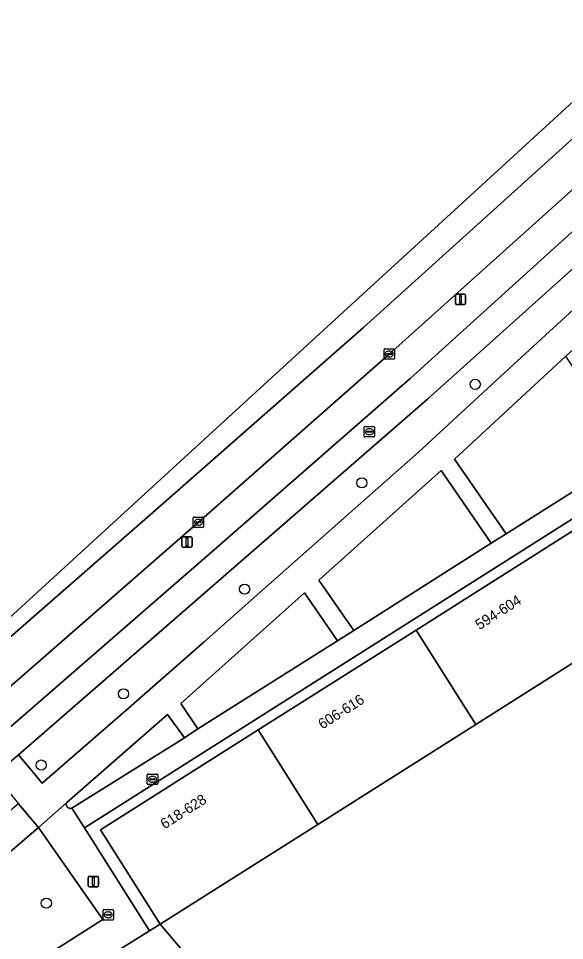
# Model space of a CAD drawing. Extents: x 159217 to 160349, y 381246 to 382172.
# Drawn here: x 159424.2 to 159476.8, y 381416.2 to 381505.1 of the extents above; entities that cross this region are included whole.
import ezdxf

# ---------------------------------------------------------------- set-up
doc = ezdxf.new("R2010")
doc.units = 0
for name, color, linetype in [('IMGEO_Berm_groen', 7, 'Continuous'), ('IMGEO_Boom', 7, 'Continuous'), ('IMGEO_Brandkraan', 7, 'Continuous'), ('IMGEO_Fietspad_gesloten', 7, 'Continuous'), ('IMGEO_Groenvoorziening', 7, 'Continuous'), ('IMGEO_Haag', 7, 'Continuous'), ('IMGEO_Kolk', 7, 'Continuous'), ('IMGEO_Lichtmast', 7, 'Continuous'), ('IMGEO_Pand', 7, 'Continuous'), ('IMGEO_Pand_nummerreeks', 7, 'Continuous'), ('IMGEO_Rijbaan_lokaal_open', 7, 'Continuous'), ('IMGEO_Rijbaan_regionaal_gesloten', 7, 'Continuous'), ('IMGEO_Rioolput', 7, 'Continuous'), ('IMGEO_Voetpad_open', 7, 'Continuous')]:
    doc.layers.add(name, color=color, linetype=linetype)

msp = doc.modelspace()

# ---------------------------------------------------------------- linework, layer by layer
at = {"layer": 'IMGEO_Berm_groen'}
for points in [[(159541.413, 381548.895), (159529.847, 381537.235), (159512.119, 381520.34), (159494.844, 381504.328), (159477.455, 381488.498), (159459.899, 381472.744), (159441.511, 381456.538), (159423.028, 381440.428), (159418.061, 381436.145), (159368.742, 381393.618), (159314.99, 381347.48)], [(159443.296, 381454.096), (159461.899, 381470.396), (159496.876, 381502.03), (159514.093, 381518.06), (159543.735, 381546.656)], [(159316.719, 381345.255), (159370.524, 381391.273), (159389.279, 381407.409), (159420.07, 381433.95), (159424.841, 381438.063), (159443.296, 381454.096)]]:
    msp.add_lwpolyline(points, dxfattribs=at)
at = {"layer": 'IMGEO_Boom'}
for centre in [(159468.192, 381469.823), (159457.257, 381460.325), (159445.961, 381450.092), (159434.289, 381440.004), (159426.352, 381433.137), (159426.85, 381419.822)]:
    msp.add_circle(centre, 0.489, dxfattribs=at)
at = {"layer": 'IMGEO_Brandkraan'}
for p, q in [((159436.579, 381431.342), (159436.579, 381432.194)), ((159436.654, 381432.268), (159437.506, 381432.268)), ((159436.838, 381431.762), (159436.838, 381431.774)), ((159437.276, 381431.725), (159436.878, 381431.725)), ((159436.881, 381431.811), (159437.279, 381431.811)), ((159437.067, 381432.048), (159437.092, 381432.048)), ((159437.322, 381431.774), (159437.322, 381431.762)), ((159437.58, 381432.194), (159437.58, 381431.342)), ((159437.506, 381431.268), (159436.654, 381431.268)), ((159437.09, 381431.488), (159437.065, 381431.488))]:
    msp.add_line(p, q, dxfattribs=at)
for points in [[(159436.579, 381431.342), (159436.579, 381432.194)], [(159436.654, 381432.268), (159437.506, 381432.268)], [(159437.58, 381432.194), (159437.58, 381431.342)], [(159437.506, 381431.268), (159436.654, 381431.268)]]:
    msp.add_lwpolyline(points, dxfattribs=at)
for centre, radius, start, end in [((159436.656, 381432.192), 0.0765, 91.55205, 178.44795), ((159436.656, 381432.192), 0.0765, 91.55205, 178.44795), ((159436.878, 381431.771), 0.0403, 85.87752, 175.75265), ((159436.875, 381431.761), 0.0366, 178.93798, 274.71019), ((159437.279, 381431.768), 0.043, 264.86636, 352.45326), ((159437.283, 381431.773), 0.0386, 1.73085, 96.63898), ((159437.504, 381432.192), 0.0765, 1.55205, 88.44795), ((159437.504, 381432.192), 0.0765, 1.55205, 88.44795), ((159436.656, 381431.344), 0.0765, 181.55205, 268.44795), ((159436.656, 381431.344), 0.0765, 181.55205, 268.44795), ((159437.504, 381431.344), 0.0765, 271.55205, 358.44795), ((159437.504, 381431.344), 0.0765, 271.55205, 358.44795)]:
    msp.add_arc(centre, radius, start, end, dxfattribs=at)
for centre, major_axis, ratio, start_param, end_param in [((159437.066, 381431.768), (-0.387, 0.002), 0.722429, 4.712389, 7.853982), ((159437.091, 381431.768), (-0.39, 0.002), 0.717154, 1.570796, 4.712389)]:
    msp.add_ellipse(centre, major_axis=major_axis, ratio=ratio, start_param=start_param, end_param=end_param, dxfattribs=at)
at = {"layer": 'IMGEO_Fietspad_gesloten'}
msp.add_lwpolyline([(159546.297, 381548.91), (159543.735, 381546.656), (159514.093, 381518.06), (159496.876, 381502.03), (159461.899, 381470.396), (159443.296, 381454.096), (159424.841, 381438.063), (159420.07, 381433.95), (159421.87, 381432.179), (159424.171, 381434.116), (159463.62, 381468.416), (159478.994, 381482.242), (159480.685, 381483.789), (159498.505, 381500.115)], dxfattribs=at)
at = {"layer": 'IMGEO_Groenvoorziening'}
for points in [[(159462.733, 381463.274), (159471.839, 381471.703), (159480.393, 381479.552), (159480.961, 381480.08), (159478.994, 381482.242), (159463.62, 381468.416), (159424.171, 381434.116), (159426.446, 381431.394), (159434.505, 381438.383), (159442.05, 381444.993), (159451.052, 381452.966)], [(159483.27, 381463.059), (159476.932, 381472.529), (159466.195, 381462.617), (159471.167, 381455.42)], [(159437.814, 381417.797), (159432.059, 381426.896), (159447.27, 381436.52), (159462.482, 381446.144), (159477.693, 381455.767), (159485.502, 381460.708), (159484.931, 381461.523), (159430.524, 381427.101), (159436.798, 381417.166)], [(159469.709, 381454.515), (159464.894, 381461.532), (159453.121, 381450.946), (159456.482, 381446.111)], [(159454.895, 381445.12), (159451.717, 381449.723), (159439.805, 381439.075), (159441.452, 381436.625)], [(159440.179, 381435.742), (159438.541, 381438.015), (159428.812, 381429.513), (159428.799, 381429.481), (159428.788, 381429.448), (159428.781, 381429.414), (159428.776, 381429.38), (159428.775, 381429.345), (159428.777, 381429.311), (159428.782, 381429.276), (159428.79, 381429.243), (159428.801, 381429.21), (159428.814, 381429.178), (159428.831, 381429.148), (159428.85, 381429.119), (159428.872, 381429.092), (159428.896, 381429.067), (159428.922, 381429.044), (159428.95, 381429.024), (159428.98, 381429.006), (159429.011, 381428.991), (159429.044, 381428.979), (159429.077, 381428.97), (159429.111, 381428.964), (159429.146, 381428.961), (159429.18, 381428.961), (159429.215, 381428.964), (159429.249, 381428.971), (159429.282, 381428.98), (159429.305, 381428.988)], [(159426.08, 381427.128), (159419.021, 381421.069), (159424.473, 381413.268), (159425.933, 381414.195), (159432.3, 381418.237)]]:
    msp.add_lwpolyline(points, close=True, dxfattribs=at)
msp.add_lwpolyline([(159465.999, 381384.958), (159470.205, 381380.386), (159472.543, 381378.114), (159500, 381405.14), (159519.316, 381424.154), (159516.999, 381426.4), (159513.358, 381423.27), (159511.463, 381425.436), (159507.177, 381421.789), (159501.232, 381428.731), (159500, 381430.17), (159489.055, 381442.952), (159490.687, 381444.353), (159486.85, 381448.82), (159483.448, 381446.668), (159468.237, 381437.044), (159453.025, 381427.421), (159437.814, 381417.797), (159442.974, 381411.716)], dxfattribs=at)
at = {"layer": 'IMGEO_Haag'}
for points in [[(159480.961, 381480.08), (159478.994, 381482.242), (159463.62, 381468.416), (159424.171, 381434.116), (159426.446, 381431.394), (159434.505, 381438.383), (159442.05, 381444.993), (159451.052, 381452.966), (159462.733, 381463.274), (159471.839, 381471.703), (159480.393, 381479.552)], [(159437.814, 381417.797), (159432.059, 381426.896), (159447.27, 381436.52), (159462.482, 381446.144), (159477.693, 381455.767), (159485.502, 381460.708), (159484.931, 381461.523), (159430.524, 381427.101), (159436.798, 381417.166)]]:
    msp.add_lwpolyline(points, close=True, dxfattribs=at)
at = {"layer": 'IMGEO_Kolk'}
for p, q in [((159459.398, 381472.318), (159459.398, 381473.17)), ((159459.473, 381473.244), (159460.325, 381473.244)), ((159459.657, 381472.738), (159459.657, 381472.75)), ((159460.095, 381472.701), (159459.697, 381472.701)), ((159459.7, 381472.787), (159460.098, 381472.787)), ((159459.886, 381473.024), (159459.911, 381473.024)), ((159460.141, 381472.75), (159460.141, 381472.738)), ((159460.399, 381473.17), (159460.399, 381472.318)), ((159460.325, 381472.244), (159459.473, 381472.244)), ((159459.909, 381472.464), (159459.884, 381472.464)), ((159441.01, 381456.112), (159441.01, 381456.964)), ((159441.085, 381457.038), (159441.937, 381457.038)), ((159441.269, 381456.532), (159441.269, 381456.544)), ((159441.707, 381456.495), (159441.309, 381456.495)), ((159441.312, 381456.581), (159441.71, 381456.581)), ((159441.498, 381456.818), (159441.523, 381456.818)), ((159441.753, 381456.544), (159441.753, 381456.532)), ((159442.011, 381456.964), (159442.011, 381456.112)), ((159441.937, 381456.038), (159441.085, 381456.038)), ((159441.521, 381456.258), (159441.496, 381456.258))]:
    msp.add_line(p, q, dxfattribs=at)
for points in [[(159459.398, 381472.318), (159459.398, 381473.17)], [(159459.473, 381473.244), (159460.325, 381473.244)], [(159460.399, 381473.17), (159460.399, 381472.318)], [(159460.325, 381472.244), (159459.473, 381472.244)], [(159441.01, 381456.112), (159441.01, 381456.964)], [(159441.085, 381457.038), (159441.937, 381457.038)], [(159442.011, 381456.964), (159442.011, 381456.112)], [(159441.937, 381456.038), (159441.085, 381456.038)]]:
    msp.add_lwpolyline(points, dxfattribs=at)
for centre, radius, start, end in [((159459.475, 381473.168), 0.0765, 91.55205, 178.44795), ((159459.475, 381473.168), 0.0765, 91.55205, 178.44795), ((159459.697, 381472.747), 0.0403, 85.87752, 175.75265), ((159459.694, 381472.737), 0.0366, 178.93798, 274.71019), ((159460.098, 381472.744), 0.043, 264.86636, 352.45326), ((159460.102, 381472.749), 0.0386, 1.73085, 96.63898), ((159460.323, 381473.168), 0.0765, 1.55205, 88.44795), ((159460.323, 381473.168), 0.0765, 1.55205, 88.44795), ((159459.475, 381472.32), 0.0765, 181.55205, 268.44795), ((159459.475, 381472.32), 0.0765, 181.55205, 268.44795), ((159460.323, 381472.32), 0.0765, 271.55205, 358.44795), ((159460.323, 381472.32), 0.0765, 271.55205, 358.44795), ((159441.087, 381456.962), 0.0765, 91.55205, 178.44795), ((159441.087, 381456.962), 0.0765, 91.55205, 178.44795), ((159441.309, 381456.541), 0.0403, 85.87752, 175.75265), ((159441.306, 381456.531), 0.0366, 178.93798, 274.71019), ((159441.71, 381456.538), 0.043, 264.86636, 352.45326), ((159441.714, 381456.543), 0.0386, 1.73085, 96.63898), ((159441.935, 381456.962), 0.0765, 1.55205, 88.44795), ((159441.935, 381456.962), 0.0765, 1.55205, 88.44795), ((159441.087, 381456.114), 0.0765, 181.55205, 268.44795), ((159441.087, 381456.114), 0.0765, 181.55205, 268.44795), ((159441.935, 381456.114), 0.0765, 271.55205, 358.44795), ((159441.935, 381456.114), 0.0765, 271.55205, 358.44795)]:
    msp.add_arc(centre, radius, start, end, dxfattribs=at)
for centre, major_axis, ratio, start_param, end_param in [((159459.885, 381472.744), (-0.387, 0.002), 0.722429, 4.712389, 7.853982), ((159459.91, 381472.744), (-0.39, 0.002), 0.717154, 1.570796, 4.712389), ((159441.497, 381456.538), (-0.387, 0.002), 0.722429, 4.712389, 7.853982), ((159441.522, 381456.538), (-0.39, 0.002), 0.717154, 1.570796, 4.712389)]:
    msp.add_ellipse(centre, major_axis=major_axis, ratio=ratio, start_param=start_param, end_param=end_param, dxfattribs=at)
at = {"layer": 'IMGEO_Lichtmast'}
for p, q in [((159466.269, 381477.607), (159466.269, 381478.407)), ((159466.269, 381478.407), (159466.269, 381477.607)), ((159466.369, 381478.507), (159467.159, 381478.507)), ((159467.159, 381478.507), (159466.369, 381478.507)), ((159467.259, 381478.407), (159467.259, 381477.607)), ((159467.259, 381477.607), (159467.259, 381478.407)), ((159467.159, 381477.507), (159466.369, 381477.507)), ((159466.369, 381477.507), (159467.159, 381477.507)), ((159439.909, 381454.221), (159439.909, 381455.021)), ((159439.909, 381455.021), (159439.909, 381454.221)), ((159440.009, 381455.121), (159440.799, 381455.121)), ((159440.799, 381455.121), (159440.009, 381455.121)), ((159440.899, 381455.021), (159440.899, 381454.221)), ((159440.899, 381454.221), (159440.899, 381455.021)), ((159440.799, 381454.121), (159440.009, 381454.121)), ((159440.009, 381454.121), (159440.799, 381454.121)), ((159430.894, 381421.511), (159430.894, 381422.311)), ((159430.894, 381422.311), (159430.894, 381421.511)), ((159430.994, 381422.411), (159431.784, 381422.411)), ((159431.784, 381422.411), (159430.994, 381422.411)), ((159431.884, 381422.311), (159431.884, 381421.511)), ((159431.884, 381421.511), (159431.884, 381422.311)), ((159431.784, 381421.411), (159430.994, 381421.411)), ((159430.994, 381421.411), (159431.784, 381421.411))]:
    msp.add_line(p, q, dxfattribs=at)
for points in [[(159466.689, 381478.382), (159466.839, 381478.382), (159466.839, 381477.632), (159466.689, 381477.632), (159466.689, 381478.382)], [(159440.329, 381454.996), (159440.479, 381454.996), (159440.479, 381454.246), (159440.329, 381454.246), (159440.329, 381454.996)], [(159431.314, 381422.286), (159431.464, 381422.286), (159431.464, 381421.536), (159431.314, 381421.536), (159431.314, 381422.286)]]:
    msp.add_lwpolyline(points, dxfattribs=at)
for centre, start, end in [((159466.369, 381478.407), 90, 180), ((159466.369, 381478.407), 90, 180), ((159467.159, 381478.407), 0, 90), ((159467.159, 381478.407), 360, 90), ((159466.369, 381477.607), 180, 270), ((159466.369, 381477.607), 180, 270), ((159467.159, 381477.607), 270, 0), ((159467.159, 381477.607), 270, 0), ((159440.009, 381455.021), 90, 180), ((159440.009, 381455.021), 90, 180), ((159440.799, 381455.021), 0, 90), ((159440.799, 381455.021), 360, 90), ((159440.009, 381454.221), 180, 270), ((159440.009, 381454.221), 180, 270), ((159440.799, 381454.221), 270, 0), ((159440.799, 381454.221), 270, 0), ((159430.994, 381422.311), 90, 180), ((159430.994, 381422.311), 90, 180), ((159431.784, 381422.311), 0, 90), ((159431.784, 381422.311), 360, 90), ((159430.994, 381421.511), 180, 270), ((159430.994, 381421.511), 180, 270), ((159431.784, 381421.511), 270, 0), ((159431.784, 381421.511), 270, 0)]:
    msp.add_arc(centre, 0.1, start, end, dxfattribs=at)
at = {"layer": 'IMGEO_Pand'}
for points in [[(159483.448, 381446.668), (159477.693, 381455.767), (159462.482, 381446.144), (159468.237, 381437.044)], [(159447.27, 381436.52), (159453.025, 381427.421), (159468.237, 381437.044), (159462.482, 381446.144)], [(159447.27, 381436.52), (159432.059, 381426.896), (159437.814, 381417.797), (159453.025, 381427.421)]]:
    msp.add_lwpolyline(points, close=True, dxfattribs=at)
at = {"layer": 'IMGEO_Rijbaan_lokaal_open'}
msp.add_lwpolyline([(159442.974, 381411.716), (159437.814, 381417.797), (159436.798, 381417.166), (159427.663, 381411.461), (159429.041, 381409.292), (159430.021, 381409.916), (159431.095, 381408.229), (159430.114, 381407.605), (159432.836, 381403.323), (159435.147, 381404.701)], dxfattribs=at)
at = {"layer": 'IMGEO_Rijbaan_regionaal_gesloten'}
msp.add_lwpolyline([(159228.975, 381280.421), (159229.556, 381279.016), (159230.993, 381280.283), (159257.871, 381303.377), (159275.726, 381318.676), (159298.757, 381338.404), (159324.046, 381360.145), (159356.713, 381388.171), (159392.4, 381418.769), (159416.187, 381439.228), (159422.086, 381444.356), (159436.866, 381457.249), (159457.404, 381475.301), (159486.523, 381501.565), (159504.485, 381518.126), (159518.714, 381531.585), (159532.766, 381545.256), (159538.334, 381550.862), (159538.89, 381551.435), (159537.905, 381552.349), (159489.887, 381508.356), (159416.77, 381441.367), (159306.518, 381346.877)], close=True, dxfattribs=at)
msp.add_lwpolyline([(159368.742, 381393.618), (159418.061, 381436.145), (159423.028, 381440.428), (159441.511, 381456.538), (159459.899, 381472.744), (159477.455, 381488.498), (159494.844, 381504.328), (159512.119, 381520.34), (159529.847, 381537.235), (159541.413, 381548.895), (159541.517, 381549), (159538.89, 381551.435), (159538.334, 381550.862), (159532.766, 381545.256), (159518.714, 381531.585), (159504.485, 381518.126), (159486.523, 381501.565), (159457.404, 381475.301), (159436.866, 381457.249), (159422.086, 381444.356), (159416.187, 381439.228), (159392.4, 381418.769), (159356.713, 381388.171)], dxfattribs=at)
at = {"layer": 'IMGEO_Rioolput'}
for p, q in [((159457.487, 381464.831), (159457.487, 381465.683)), ((159457.562, 381465.757), (159458.414, 381465.757)), ((159457.975, 381465.537), (159458, 381465.537)), ((159458.488, 381465.683), (159458.488, 381464.831)), ((159458.414, 381464.757), (159457.562, 381464.757)), ((159457.746, 381465.251), (159457.746, 381465.263)), ((159458.184, 381465.214), (159457.786, 381465.214)), ((159457.789, 381465.3), (159458.187, 381465.3)), ((159457.998, 381464.977), (159457.973, 381464.977)), ((159458.23, 381465.263), (159458.23, 381465.251)), ((159432.392, 381419.202), (159433.244, 381419.202)), ((159432.317, 381418.276), (159432.317, 381419.128)), ((159432.576, 381418.696), (159432.576, 381418.708)), ((159433.014, 381418.659), (159432.616, 381418.659)), ((159432.619, 381418.745), (159433.017, 381418.745)), ((159432.828, 381418.422), (159432.803, 381418.422)), ((159432.805, 381418.982), (159432.83, 381418.982)), ((159433.06, 381418.708), (159433.06, 381418.696)), ((159433.318, 381419.128), (159433.318, 381418.276)), ((159433.244, 381418.202), (159432.392, 381418.202))]:
    msp.add_line(p, q, dxfattribs=at)
for points in [[(159457.487, 381464.831), (159457.487, 381465.683)], [(159457.562, 381465.757), (159458.414, 381465.757)], [(159458.488, 381465.683), (159458.488, 381464.831)], [(159458.414, 381464.757), (159457.562, 381464.757)], [(159432.392, 381419.202), (159433.244, 381419.202)], [(159432.317, 381418.276), (159432.317, 381419.128)], [(159433.318, 381419.128), (159433.318, 381418.276)], [(159433.244, 381418.202), (159432.392, 381418.202)]]:
    msp.add_lwpolyline(points, dxfattribs=at)
for centre, radius, start, end in [((159457.564, 381465.681), 0.0765, 91.55205, 178.44795), ((159457.564, 381465.681), 0.0765, 91.55205, 178.44795), ((159458.412, 381465.681), 0.0765, 1.55205, 88.44795), ((159458.412, 381465.681), 0.0765, 1.55205, 88.44795), ((159457.564, 381464.833), 0.0765, 181.55205, 268.44795), ((159457.564, 381464.833), 0.0765, 181.55205, 268.44795), ((159457.786, 381465.26), 0.0403, 85.87752, 175.75265), ((159457.783, 381465.25), 0.0366, 178.93798, 274.71019), ((159458.187, 381465.257), 0.043, 264.86636, 352.45326), ((159458.191, 381465.262), 0.0386, 1.73085, 96.63898), ((159458.412, 381464.833), 0.0765, 271.55205, 358.44795), ((159458.412, 381464.833), 0.0765, 271.55205, 358.44795), ((159432.394, 381419.126), 0.0765, 91.55205, 178.44795), ((159432.394, 381419.126), 0.0765, 91.55205, 178.44795), ((159433.242, 381419.126), 0.0765, 1.55205, 88.44795), ((159433.242, 381419.126), 0.0765, 1.55205, 88.44795), ((159432.616, 381418.705), 0.0403, 85.87752, 175.75265), ((159432.613, 381418.695), 0.0366, 178.93798, 274.71019), ((159433.017, 381418.702), 0.043, 264.86636, 352.45326), ((159433.021, 381418.707), 0.0386, 1.73085, 96.63898), ((159432.394, 381418.278), 0.0765, 181.55205, 268.44795), ((159432.394, 381418.278), 0.0765, 181.55205, 268.44795), ((159433.242, 381418.278), 0.0765, 271.55205, 358.44795), ((159433.242, 381418.278), 0.0765, 271.55205, 358.44795)]:
    msp.add_arc(centre, radius, start, end, dxfattribs=at)
for centre, major_axis, ratio, start_param, end_param in [((159457.974, 381465.257), (-0.387, 0.002), 0.722429, 4.712389, 7.853982), ((159457.999, 381465.257), (-0.39, 0.002), 0.717154, 1.570796, 4.712389), ((159432.804, 381418.702), (-0.387, 0.002), 0.722429, 4.712389, 7.853982), ((159432.829, 381418.702), (-0.39, 0.002), 0.717154, 1.570796, 4.712389)]:
    msp.add_ellipse(centre, major_axis=major_axis, ratio=ratio, start_param=start_param, end_param=end_param, dxfattribs=at)
at = {"layer": 'IMGEO_Voetpad_open'}
for points in [[(159464.894, 381461.532), (159469.709, 381454.515), (159471.167, 381455.42), (159466.195, 381462.617), (159476.932, 381472.529), (159482.538, 381477.704), (159484.561, 381479.657), (159488.152, 381482.991), (159500, 381494.116), (159503.599, 381497.515), (159505.169, 381499.013), (159506.202, 381500), (159516.14, 381509.604), (159520.094, 381513.425), (159535.613, 381528.787), (159542.408, 381535.643), (159547.055, 381540.335), (159553.08, 381546.504), (159555.359, 381549.351), (159553.908, 381549.669)], [(159480.393, 381479.552), (159471.839, 381471.703), (159462.733, 381463.274), (159451.052, 381452.966), (159442.05, 381444.993), (159434.505, 381438.383), (159426.446, 381431.394), (159424.171, 381434.116), (159421.87, 381432.179), (159424.151, 381429.404), (159426.08, 381427.128), (159428.812, 381429.513), (159438.541, 381438.015), (159440.179, 381435.742), (159441.452, 381436.625), (159439.805, 381439.075), (159451.717, 381449.723), (159454.895, 381445.12), (159456.482, 381446.111), (159453.121, 381450.946), (159464.894, 381461.532)], [(159368.979, 381378.134), (159372.056, 381380.86), (159381.386, 381388.769), (159382.615, 381386.702), (159384.033, 381387.559), (159382.523, 381389.855), (159389.16, 381395.404), (159394.497, 381400.098), (159397.209, 381395.929), (159398.769, 381396.845), (159395.889, 381401.284), (159407.978, 381411.614), (159411.998, 381405.352), (159413.392, 381406.232), (159409.267, 381412.698), (159419.021, 381421.069), (159426.08, 381427.128), (159424.151, 381429.404), (159424.075, 381429.338), (159411.105, 381418.227), (159399.002, 381407.795), (159387.807, 381398.271), (159376.774, 381388.854), (159370.069, 381383.113)], [(159427.663, 381411.461), (159436.798, 381417.166), (159430.524, 381427.101), (159429.305, 381428.988), (159429.282, 381428.98), (159429.249, 381428.971), (159429.215, 381428.964), (159429.18, 381428.961), (159429.146, 381428.961), (159429.111, 381428.964), (159429.077, 381428.97), (159429.044, 381428.979), (159429.011, 381428.991), (159428.98, 381429.006), (159428.95, 381429.024), (159428.922, 381429.044), (159428.896, 381429.067), (159428.872, 381429.092), (159428.85, 381429.119), (159428.831, 381429.148), (159428.814, 381429.178), (159428.801, 381429.21), (159428.79, 381429.243), (159428.782, 381429.276), (159428.777, 381429.311), (159428.775, 381429.345), (159428.776, 381429.38), (159428.781, 381429.414), (159428.788, 381429.448), (159428.799, 381429.481), (159428.812, 381429.513), (159426.08, 381427.128), (159432.3, 381418.237), (159425.933, 381414.195)]]:
    msp.add_lwpolyline(points, dxfattribs=at)
msp.add_lwpolyline([(159484.931, 381461.523), (159483.801, 381463.394), (159483.27, 381463.059), (159471.167, 381455.42), (159469.709, 381454.515), (159456.482, 381446.111), (159454.895, 381445.12), (159441.452, 381436.625), (159440.179, 381435.742), (159429.305, 381428.988), (159430.524, 381427.101)], close=True, dxfattribs=at)

# ---------------------------------------------------------------- texts
at = {"layer": 'IMGEO_Pand_nummerreeks'}
for s, p in [('594-604', (159468.588, 381446.126)), ('606-616', (159453.454, 381436.551)), ('618-628', (159438.245, 381426.929))]:
    msp.add_text(s, height=1, rotation=32.32048, dxfattribs=at).set_placement(p)

doc.saveas('drawing.dxf')
